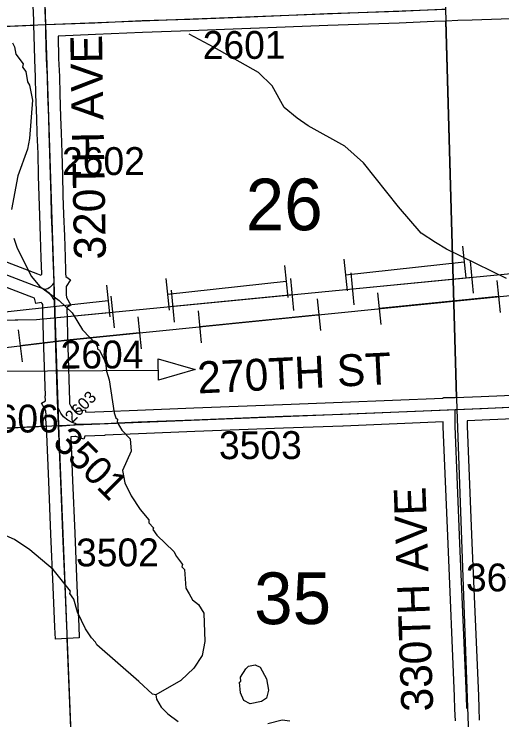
# Model space of a CAD drawing. Extents: x 128.7 to 185.5, y -21.4 to 12.6.
# Drawn here: x 156.23 to 157.455, y -12.718 to -10.944 of the extents above; entities that cross this region are included whole.
import ezdxf

# ---------------------------------------------------------------- set-up
doc = ezdxf.new("R2010")
doc.units = 0
for name, color, linetype in [('tdCoDirctArrow', 7, 'Continuous'), ('tdCoHydroRiver', 7, 'Continuous'), ('tdCoPipe', 7, 'Continuous'), ('tdCoPipe1', 7, 'Continuous'), ('tdCoPipe2', 7, 'Continuous'), ('tdCoSecRdNmbr', 7, 'Continuous'), ('tdCoSecRdTxt', 7, 'Continuous'), ('tdCoSecRteBand', 7, 'Continuous'), ('tdCoSecRteCL', 7, 'Continuous'), ('tdCoSectLine', 7, 'Continuous'), ('tdCoSectLinePart', 7, 'Continuous'), ('tdCoSectNmbr', 7, 'Continuous'), ('tdCoSurfGravel', 7, 'Continuous'), ('tdCoTwpBndry', 7, 'Continuous'), ('tdCoTwpBndryShd', 7, 'Continuous')]:
    doc.layers.add(name, color=color, linetype=linetype)

msp = doc.modelspace()

# ---------------------------------------------------------------- linework, layer by layer
at = {"layer": 'tdCoDirctArrow'}
msp.add_lwpolyline([(155.7753, -11.684), (156.1737, -11.8419), (156.5921, -11.8388)], dxfattribs=at)
msp.add_lwpolyline([(156.592, -11.8107), (156.6846, -11.8373), (156.5929, -11.8646)], close=True, dxfattribs=at)
at = {"layer": 'tdCoHydroRiver'}
for points in [[(157.467, -11.6085), (157.316, -11.535), (157.2886, -11.5186), (157.253, -11.4946), (157.1954, -11.4288), (157.1078, -11.3183), (157.0605, -11.2758), (156.9687, -11.2254), (156.9412, -11.2059), (156.9086, -11.1786), (156.8783, -11.1245), (156.8439, -11.091), (156.7328, -11.0286), (156.67, -10.9946)], [(156.2257, -11.0168), (156.2308, -11.0261), (156.2346, -11.0449), (156.2528, -11.0695), (156.2515, -11.0774), (156.2598, -11.0882), (156.2639, -11.1149), (156.2689, -11.1226), (156.2766, -11.1602), (156.269, -11.2568), (156.2637, -11.2838), (156.2392, -11.351), (156.2233, -11.4352)], [(156.2291, -11.5076), (156.2378, -11.5325), (156.2735, -11.6039), (156.2934, -11.6284), (156.3436, -11.6645), (156.3762, -11.6949), (156.4015, -11.7382), (156.4391, -11.7763), (156.4395, -11.7858), (156.4443, -11.7887), (156.4596, -11.8198), (156.462, -11.8418), (156.4691, -11.8636), (156.4815, -11.9468), (156.4852, -11.9593), (156.49, -11.9623), (156.4887, -11.9703), (156.5005, -11.9903), (156.5218, -12.0117), (156.5245, -12.0432), (156.5025, -12.0913), (156.5084, -12.1227), (156.5237, -12.1553), (156.547, -12.1891), (156.5685, -12.2152), (156.5688, -12.2231), (156.5803, -12.2353), (156.5789, -12.2401), (156.5888, -12.2539), (156.6313, -12.295), (156.6381, -12.3074), (156.653, -12.3274), (156.6517, -12.3338), (156.6582, -12.3399), (156.6615, -12.3871), (156.6699, -12.401), (156.6783, -12.4165), (156.6929, -12.4286), (156.7063, -12.4502), (156.7089, -12.5211), (156.7023, -12.5561), (156.6813, -12.5884), (156.6493, -12.6196), (156.5858, -12.655), (156.5878, -12.666), (156.5996, -12.6861), (156.616, -12.7028), (156.6419, -12.7224)], [(156.5858, -12.655), (156.5779, -12.6537), (156.5436, -12.6218), (156.4377, -12.5293), (156.4343, -12.5231), (156.4244, -12.5124), (156.4094, -12.4892), (156.389, -12.4474), (156.3799, -12.4145), (156.3699, -12.4007), (156.3713, -12.3943), (156.3283, -12.3406), (156.2697, -12.2906), (156.2309, -12.2652), (156.1122, -12.2126)], [(156.8234, -12.678), (156.8073, -12.6692), (156.7988, -12.6505), (156.7962, -12.6238), (156.7993, -12.6221), (156.7989, -12.6111), (156.8124, -12.5901), (156.8185, -12.5835), (156.8357, -12.5797), (156.8485, -12.5856), (156.8638, -12.615), (156.8695, -12.6433), (156.864, -12.664), (156.8516, -12.6723), (156.8234, -12.678)], [(156.8678, -12.727), (156.9038, -12.7178), (156.9228, -12.7203)]]:
    msp.add_lwpolyline(points, dxfattribs=at)
at = {"layer": 'tdCoPipe'}
for p, q in [((157.3843, -11.6457), (157.3765, -11.5654)), ((157.0845, -11.6747), (157.0767, -11.5946)), ((156.9331, -11.6894), (156.9253, -11.6092)), ((156.4819, -11.7332), (156.4741, -11.653)), ((156.6333, -11.7185), (156.6255, -11.6384))]:
    msp.add_line(p, q, dxfattribs=at)
for points in [[(141.862, -14.949), (144.0814, -14.2683), (145.7745, -13.7388), (145.9312, -13.6747), (145.9234, -13.4239), (152.8711, -12.5946), (153.879, -12.0272), (155.1085, -11.9148), (156.3627, -11.7638), (158.9313, -11.5045), (162.8631, -11.1506)], [(152.8427, -11.7734), (156.2861, -11.7117), (158.7827, -11.4694), (158.9022, -11.6363), (161.2154, -11.6489), (161.3188, -11.8679), (163.5118, -11.8995), (166.3675, -11.8668), (166.3055, -13.6092)], [(157.0806, -11.6346), (157.3804, -11.6055)], [(156.6294, -11.6784), (156.9292, -11.6493)], [(156.1777, -11.7137), (156.2861, -11.7117), (156.478, -11.6931)]]:
    msp.add_lwpolyline(points, dxfattribs=at)
at = {"layer": 'tdCoPipe1'}
for p, q in [((157.4429, -11.6142), (157.4509, -11.6943)), ((157.1432, -11.6445), (157.1513, -11.7247)), ((156.9918, -11.6598), (156.9999, -11.7398)), ((156.6922, -11.69), (156.7003, -11.7702)), ((156.5408, -11.7053), (156.5489, -11.7854)), ((156.2406, -11.7379), (156.2503, -11.8179))]:
    msp.add_line(p, q, dxfattribs=at)
for points in [[(157.4469, -11.6544), (157.1472, -11.6846)], [(156.9959, -11.6999), (156.6962, -11.7301)], [(156.5449, -11.7454), (156.3627, -11.7638), (156.2455, -11.7779)]]:
    msp.add_lwpolyline(points, dxfattribs=at)
at = {"layer": 'tdCoPipe2'}
for p, q in [((157.3565, -11.5277), (157.3652, -11.6074)), ((157.0583, -11.5602), (157.067, -11.6399)), ((156.9092, -11.5765), (156.9179, -11.6562)), ((156.6109, -11.609), (156.6196, -11.6887)), ((156.4618, -11.6252), (156.4705, -11.7049))]:
    msp.add_line(p, q, dxfattribs=at)
for points in [[(157.3609, -11.5676), (157.0626, -11.6001)], [(156.9135, -11.6163), (156.6153, -11.6488)], [(156.4662, -11.6651), (156.1679, -11.6976)]]:
    msp.add_lwpolyline(points, dxfattribs=at)
at = {"layer": 'tdCoSecRteBand'}
for points in [[(156.2975, -11.6004), (156.2996, -11.5978), (156.2981, -11.557), (156.2981, -11.5569), (156.2981, -11.5568), (156.2966, -11.5036), (156.2943, -11.4506), (156.2943, -11.4504), (156.2943, -11.4502), (156.2928, -11.4021), (156.2928, -11.4021), (156.2928, -11.4021), (156.2913, -11.3504), (156.2913, -11.3502), (156.2913, -11.3501), (156.2901, -11.2947), (156.2881, -11.2447), (156.2881, -11.2445), (156.2881, -11.2443), (156.2869, -11.2054), (156.2847, -11.1467), (156.2847, -11.1464), (156.2847, -11.1462), (156.2837, -11.1029), (156.2818, -11.0583), (156.2818, -11.058), (156.2818, -11.0578), (156.2803, -10.9988), (156.2795, -10.9714), (156.2792, -10.9597), (156.2773, -10.9045)], [(157.5023, -10.9553), (157.3804, -10.9592), (157.345, -10.9606), (157.3151, -10.9618), (157.2852, -10.9631), (157.2852, -10.963), (157.1976, -10.9668), (157.1974, -10.9668), (157.1973, -10.9668), (157.0186, -10.9728), (156.8244, -10.9807), (156.8244, -10.9807), (156.8243, -10.9807), (156.6727, -10.9866), (156.6726, -10.9866), (156.6725, -10.9866), (156.5526, -10.9905), (156.4344, -10.9959), (156.4343, -10.9959), (156.4342, -10.9959), (156.3404, -10.9997), (156.3404, -10.9997), (156.3403, -10.9997), (156.3418, -11.056), (156.3437, -11.1007), (156.3437, -11.101), (156.3437, -11.1013), (156.3446, -11.1446), (156.3469, -11.2032), (156.3469, -11.2034), (156.3469, -11.2035), (156.348, -11.2424), (156.3501, -11.2926), (156.3501, -11.2929), (156.3501, -11.2932), (156.3512, -11.3487), (156.3527, -11.4003), (156.3542, -11.4482), (156.3565, -11.5012), (156.3565, -11.5014), (156.3565, -11.5017), (156.358, -11.5549), (156.3593, -11.5888), (156.3593, -11.5888), (156.3595, -11.5958), (156.3595, -11.5958), (156.3595, -11.5959), (156.3598, -11.6037), (156.3721, -11.6123), (156.3606, -11.6287), (156.3609, -11.6376), (156.3609, -11.6377), (156.3609, -11.6377), (156.3612, -11.6487), (156.3612, -11.6487), (156.3614, -11.6564), (156.3727, -11.6756), (156.3621, -11.6818), (156.3651, -11.7803), (156.3651, -11.7803), (156.3651, -11.7803), (156.369, -11.916), (156.3693, -11.9239), (156.3694, -11.9241), (156.3698, -11.9248), (156.3733, -11.9313), (156.3761, -11.9352), (156.3824, -11.9402), (156.3878, -11.9435), (156.4084, -11.9385), (156.4099, -11.9446)], [(156.2014, -11.5638), (156.2892, -11.5973), (156.2975, -11.6004)], [(157.3387, -12.721), (157.3376, -12.6911), (157.3364, -12.6598), (157.3201, -12.2758), (157.3201, -12.2758), (157.3201, -12.2757), (157.3083, -11.9814), (157.3083, -11.9808), (157.3083, -11.9802), (157.3083, -11.9692), (157.0565, -11.9796), (157.0564, -11.9796), (157.0563, -11.9796), (156.9069, -11.985), (156.6838, -11.9937), (156.5428, -11.9993), (156.4583, -12.003), (156.4581, -12.003), (156.458, -12.0031), (156.4079, -12.0048), (156.4052, -12.0127), (156.3849, -12.0059), (156.3846, -12.006), (156.3824, -12.0062), (156.3728, -12.007), (156.3729, -12.0083), (156.3729, -12.0083), (156.3771, -12.1166), (156.3826, -12.2488), (156.3826, -12.2488), (156.3826, -12.2488), (156.388, -12.3817), (156.3924, -12.4825), (156.3937, -12.5124), (156.3338, -12.5151), (156.3325, -12.4851), (156.328, -12.3842), (156.328, -12.3842), (156.328, -12.3842), (156.3226, -12.2512), (156.3172, -12.1191), (156.3172, -12.119), (156.3172, -12.119), (156.3125, -11.9999), (156.3117, -11.9816), (156.3092, -11.9523), (156.3105, -11.9522), (156.31, -11.9416), (156.2985, -11.9223), (156.3089, -11.9161), (156.3084, -11.904), (156.3086, -11.904), (156.3051, -11.7821), (156.3025, -11.6958), (156.3025, -11.6958), (156.3019, -11.6738), (156.3006, -11.672), (156.298, -11.6688), (156.2845, -11.6719), (156.2813, -11.6584), (156.2681, -11.6535), (156.268, -11.6534), (156.2679, -11.6534), (156.1801, -11.6199)], [(156.4099, -11.9446), (156.4558, -11.9431), (156.5402, -11.9394), (156.5403, -11.9394), (156.5404, -11.9394), (156.6814, -11.9337), (156.6814, -11.9337), (156.6815, -11.9337), (156.9046, -11.9251), (156.9047, -11.9251), (156.9047, -11.9251), (157.0541, -11.9197), (157.3072, -11.9092), (157.3072, -11.9092), (157.3084, -11.9091), (157.3084, -11.9079), (157.3378, -11.908), (157.4032, -11.9054), (157.5407, -11.8992)], [(157.5433, -11.9591), (157.4058, -11.9653), (157.4057, -11.9653), (157.4056, -11.9653), (157.3695, -11.9668), (157.3683, -11.9668), (157.3683, -11.9796), (157.3801, -12.2733), (157.3964, -12.6574), (157.3964, -12.6574), (157.3964, -12.6575), (157.3976, -12.6888), (157.3987, -12.7188)]]:
    msp.add_lwpolyline(points, dxfattribs=at)
at = {"layer": 'tdCoSecRteCL'}
for points in [[(156.3095, -10.9706), (156.3092, -10.9587), (156.3073, -10.9034)], [(156.3095, -10.9706), (156.3339, -10.9699), (156.433, -10.966), (156.5514, -10.9605), (156.6715, -10.9566), (156.8232, -10.9507), (157.0175, -10.9428), (157.1963, -10.9369), (157.3046, -10.9322), (157.3138, -10.9318)], [(156.3303, -11.6197), (156.3296, -11.5969), (156.328, -11.5559), (156.3265, -11.5025), (156.3243, -11.4493), (156.3228, -11.4012), (156.3213, -11.3495), (156.3201, -11.2938), (156.318, -11.2434), (156.3169, -11.2044), (156.3146, -11.1455), (156.3137, -11.1019), (156.3118, -11.057), (156.3101, -10.9917), (156.3095, -10.9706)], [(155.5707, -11.3589), (155.5858, -11.3644), (155.7101, -11.4118), (155.8837, -11.4766), (155.9863, -11.5159), (156.1019, -11.5585), (156.1907, -11.5918), (156.2786, -11.6253), (156.3069, -11.6359)], [(156.3069, -11.6359), (156.3109, -11.635), (156.3147, -11.6336), (156.3183, -11.6317), (156.3217, -11.6295), (156.3247, -11.6268), (156.3274, -11.6238), (156.3303, -11.6197)], [(156.3069, -11.6359), (156.3118, -11.64), (156.3165, -11.6444), (156.3208, -11.6492), (156.3248, -11.6542), (156.3284, -11.6595), (156.3316, -11.665)], [(156.3316, -11.665), (156.3309, -11.6386), (156.3303, -11.6197)], [(156.3397, -11.9327), (156.339, -11.9171), (156.3351, -11.7812), (156.3316, -11.665)], [(157.3383, -11.938), (157.4044, -11.9353), (157.542, -11.9292), (157.6922, -11.9235), (157.9179, -11.9131), (158.0182, -11.9085), (158.1493, -11.9031)], [(156.3417, -11.9796), (156.3399, -11.9387), (156.3397, -11.9327)], [(156.3863, -11.9747), (156.3832, -11.9736), (156.3756, -11.9711), (156.3652, -11.9649), (156.3541, -11.9561), (156.3477, -11.9472), (156.3433, -11.9388), (156.3424, -11.9372), (156.3397, -11.9327)], [(156.3863, -11.9747), (156.3916, -11.9753), (156.457, -11.9731), (156.5416, -11.9694), (156.6826, -11.9637), (156.9058, -11.9551), (157.0552, -11.9496), (157.3176, -11.9388), (157.3383, -11.938)], [(157.3676, -12.6899), (157.3664, -12.6586), (157.3501, -12.2745), (157.3383, -11.9802), (157.3383, -11.938)], [(156.3417, -11.9796), (156.3798, -11.9763), (156.3839, -11.9753), (156.3863, -11.9747)], [(156.3624, -12.4838), (156.358, -12.3829), (156.3526, -12.25), (156.3472, -12.1178), (156.3425, -11.9987), (156.3417, -11.9796)]]:
    msp.add_lwpolyline(points, dxfattribs=at)
at = {"layer": 'tdCoSectLine'}
for points in [[(156.2773, -9.9655), (156.3091, -10.9706)], [(156.3091, -10.9706), (157.3135, -10.9318)], [(157.3135, -10.9318), (157.3424, -11.9378)], [(155.3093, -11.0137), (156.3091, -10.9706)], [(156.3091, -10.9706), (156.3412, -11.9779)], [(157.3424, -11.9378), (158.3496, -11.8948)], [(156.3412, -11.9779), (157.3424, -11.9378)], [(157.3424, -11.9378), (157.3787, -12.9432)], [(155.3484, -12.0277), (156.3412, -11.9779)], [(156.3412, -11.9779), (156.3814, -12.9836)]]:
    msp.add_lwpolyline(points, dxfattribs=at)
at = {"layer": 'tdCoSectLinePart'}
for points in [[(157.3143, -10.9622), (157.3416, -11.9078)], [(155.5891, -11.0017), (156.2793, -10.9719)], [(155.4976, -12.0202), (156.3112, -11.9794)], [(156.3626, -12.5138), (156.3814, -12.9836)]]:
    msp.add_lwpolyline(points, dxfattribs=at)
at = {"layer": 'tdCoSurfGravel'}
for p, q in [((156.3399, -11.9387), (156.3397, -11.9327)), ((156.3424, -11.9372), (156.3397, -11.9327)), ((156.3417, -11.9796), (156.3399, -11.9387)), ((156.3863, -11.9747), (156.3832, -11.9736)), ((156.3839, -11.9753), (156.3863, -11.9747))]:
    msp.add_line(p, q, dxfattribs=at)
for points in [[(156.3095, -10.9706), (156.3095, -10.9706), (156.3092, -10.9587), (156.3073, -10.9034)], [(156.3095, -10.9706), (156.3339, -10.9699), (156.433, -10.966), (156.5514, -10.9605), (156.6715, -10.9566), (156.8232, -10.9507), (157.0175, -10.9428)], [(156.3316, -11.665), (156.3309, -11.6386), (156.3303, -11.6197), (156.3296, -11.5969), (156.328, -11.5559), (156.3265, -11.5025), (156.3243, -11.4493), (156.3228, -11.4012), (156.3213, -11.3495), (156.3201, -11.2938), (156.318, -11.2434), (156.3169, -11.2044), (156.3146, -11.1455), (156.3137, -11.1019), (156.3118, -11.057), (156.3101, -10.9917), (156.3095, -10.9706)], [(155.5707, -11.3589), (155.5858, -11.3644), (155.7101, -11.4118), (155.8837, -11.4766), (155.9863, -11.5159), (156.1019, -11.5585), (156.1907, -11.5918), (156.2786, -11.6253), (156.3069, -11.6359)], [(156.3069, -11.6359), (156.3109, -11.635), (156.3147, -11.6336), (156.3183, -11.6317), (156.3217, -11.6295), (156.3247, -11.6268), (156.3274, -11.6238), (156.3303, -11.6197)], [(156.3069, -11.6359), (156.3118, -11.64), (156.3165, -11.6444), (156.3208, -11.6492), (156.3248, -11.6542), (156.3284, -11.6595), (156.3316, -11.665)], [(156.3397, -11.9327), (156.339, -11.9171), (156.3351, -11.7812), (156.3316, -11.665)], [(157.3383, -11.938), (157.4044, -11.9353), (157.542, -11.9292), (157.6922, -11.9235), (157.9179, -11.9131), (158.0182, -11.9085), (158.1493, -11.9031), (158.1923, -11.9013), (158.347, -11.8949), (158.4693, -11.8892), (158.563, -11.8853), (158.6801, -11.8806), (158.853, -11.8727), (158.9788, -11.8673), (159.0999, -11.8631), (159.3089, -11.8536), (159.3476, -11.8522), (159.3476, -11.8522)], [(156.3832, -11.9736), (156.3756, -11.9711), (156.3652, -11.9649), (156.3541, -11.9561), (156.3477, -11.9472), (156.3433, -11.9388), (156.3424, -11.9372)], [(156.3863, -11.9747), (156.3916, -11.9753), (156.457, -11.9731), (156.5416, -11.9694), (156.6826, -11.9637), (156.9058, -11.9551), (157.0552, -11.9496), (157.3176, -11.9388), (157.3383, -11.938)], [(157.3676, -12.6899), (157.3664, -12.6586), (157.3501, -12.2745), (157.3383, -11.9802), (157.3383, -11.938)], [(156.3417, -11.9796), (156.3798, -11.9763), (156.3839, -11.9753)], [(156.3624, -12.4838), (156.358, -12.3829), (156.3526, -12.25), (156.3472, -12.1178), (156.3425, -11.9987), (156.3417, -11.9796)]]:
    msp.add_lwpolyline(points, dxfattribs=at)
at = {"layer": 'tdCoTwpBndry'}
msp.add_lwpolyline([(157.3416, -11.9078), (157.3143, -10.9618)], dxfattribs=at)
at = {"layer": 'tdCoTwpBndryShd'}
msp.add_lwpolyline([(157.7372, 5.1315), (157.7796, 4.1166), (157.8244, 3.1167), (157.8671, 2.1048), (157.9089, 1.1243), (157.9561, 0.1126), (157.999, -0.8918), (158.0323, -1.8928), (158.0641, -2.8906), (158.09, -3.8899), (158.1261, -4.8909), (158.1526, -5.8934), (158.186, -6.8922), (158.2224, -7.8865), (158.2596, -8.8901), (157.2411, -8.925), (157.2808, -9.9203), (157.3135, -10.9318), (157.3424, -11.9378), (157.3787, -12.9432), (157.4034, -13.501)], dxfattribs=at)

# ---------------------------------------------------------------- texts
at = {"layer": 'tdCoSecRdNmbr'}
for s, height, rotation, p in [('2601', 0.07, 0.1178, (156.7039, -11.057)), ('2602', 0.07, 0.1175, (156.3504, -11.349)), ('2604', 0.07, 0.1175, (156.3468, -11.8351)), ('2603', 0.03, 45.1169, (156.3761, -11.9731)), ('2606', 0.07, 0.1174, (156.1341, -11.9962)), ('3501', 0.07, 315.1174, (156.324, -12.0243)), ('3503', 0.07, 0.1178, (156.7447, -12.0629)), ('3502', 0.07, 0.1175, (156.3856, -12.3325)), ('3602', 0.07, 0.1183, (157.3652, -12.3954))]:
    msp.add_text(s, height=height, rotation=rotation, dxfattribs=at).set_placement(p)
at = {"layer": 'tdCoSecRdTxt'}
for s, rotation, p in [('320TH AVE', 91, (156.4608, -11.5607)), ('270TH ST', 2.778, (156.6923, -11.8979)), ('330TH AVE', 92, (157.2832, -12.6962))]:
    msp.add_text(s, height=0.08, rotation=rotation, dxfattribs=at).set_placement(p)
at = {"layer": 'tdCoSectNmbr'}
for s, p in [('26', (156.812, -11.4879)), ('35', (156.8331, -12.4777))]:
    msp.add_text(s, height=0.13, rotation=0.1178, dxfattribs=at).set_placement(p)

doc.saveas('drawing.dxf')
